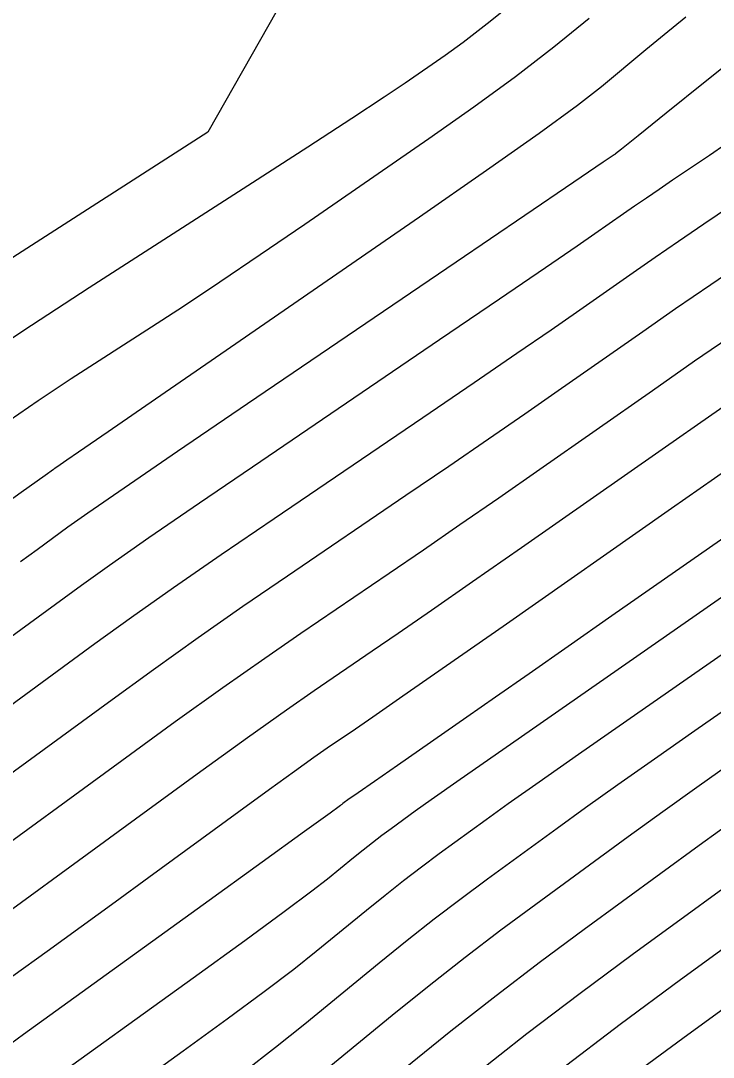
# Model space of a CAD drawing. Extents: x 2079879 to 2092887, y 778083 to 784051.
# Drawn here: x 2083956.1 to 2083989.9, y 780813.2 to 780863.7 of the extents above; entities that cross this region are included whole.
import ezdxf

# ---------------------------------------------------------------- set-up
doc = ezdxf.new("R2010")
doc.units = 0
doc.layers.add('DT_X_Contour_Major', color=7, linetype='Continuous')
doc.layers.add('DT_X_Contour_Minor', color=7, linetype='Continuous')

msp = doc.modelspace()

# ---------------------------------------------------------------- linework, layer by layer
at = {"layer": 'DT_X_Contour_Major'}
for points in [[(2083983.84, 780863.838), (2083982.12, 780862.447), (2083980.243, 780861.007), (2083978.21, 780859.518), (2083976.02, 780857.979), (2083969.971, 780853.809), (2083967.803, 780852.322), (2083965.835, 780850.991), (2083964.067, 780849.815), (2083962.5, 780848.794), (2083958.588, 780846.278), (2083956.977, 780845.214), (2083955.077, 780843.908), (2083952.889, 780842.362), (2083950.412, 780840.575), (2083943.423, 780835.487), (2083942.356, 780834.709)], [(2083991.605, 780852.114), (2083989.773, 780850.868), (2083988.056, 780849.689), (2083986.452, 780848.575), (2083982.33, 780845.694), (2083980.706, 780844.565), (2083978.927, 780843.338), (2083976.994, 780842.013), (2083974.905, 780840.59), (2083969.127, 780836.665), (2083966.957, 780835.177), (2083964.779, 780833.655), (2083962.592, 780832.1), (2083960.398, 780830.512), (2083954.537, 780826.232)], [(2083990.504, 780835.775), (2083982.357, 780830.105), (2083979.629, 780828.205), (2083977.553, 780826.755), (2083976.131, 780825.757), (2083975.362, 780825.209), (2083974.181, 780824.349), (2083973.735, 780824.018), (2083973.281, 780823.672), (2083972.819, 780823.309), (2083972.35, 780822.93), (2083971.089, 780821.899), (2083970.324, 780821.307), (2083968.976, 780820.305), (2083967.045, 780818.894), (2083964.53, 780817.073), (2083957.046, 780811.67)], [(2083992.674, 780823.114), (2083985.941, 780818.21), (2083983.395, 780816.325), (2083980.805, 780814.348), (2083978.172, 780812.28)]]:
    msp.add_lwpolyline(points, dxfattribs=at)
at = {"layer": 'DT_X_Contour_Minor'}
for points in [[(2083970.319, 780867.241), (2083965.247, 780858.308), (2083955.513, 780852.047)], [(2083995.306, 780865.402), (2083989.504, 780860.752), (2083987.598, 780859.226), (2083986.234, 780858.133), (2083985.409, 780857.473), (2083985.126, 780857.247), (2083985.09, 780857.224), (2083985.078, 780857.215), (2083985.065, 780857.207), (2083985.054, 780857.199), (2083985.043, 780857.192), (2083985.016, 780857.172), (2083984.53, 780856.842), (2083983.092, 780855.865), (2083980.702, 780854.242), (2083977.361, 780851.971), (2083967.182, 780845.056), (2083963.771, 780842.735), (2083961.174, 780840.96), (2083959.391, 780839.731), (2083958.421, 780839.047), (2083956.92, 780837.951), (2083956.105, 780837.363)], [(2083980.312, 780864.745), (2083978.865, 780863.58), (2083977.702, 780862.678), (2083976.824, 780862.04), (2083974.862, 780860.687), (2083973.845, 780860.004), (2083972.267, 780858.967), (2083970.126, 780857.577), (2083967.423, 780855.834), (2083959.465, 780850.716), (2083956.65, 780848.887), (2083954.17, 780847.24)], [(2084003.894, 780864.365), (2084002.529, 780863.317), (2084001.437, 780862.458), (2083998.893, 780860.419), (2083997.891, 780859.638), (2083996.792, 780858.823), (2083995.596, 780857.974), (2083994.305, 780857.091), (2083990.731, 780854.692), (2083989.429, 780853.814), (2083988.204, 780852.981), (2083987.055, 780852.192), (2083985.983, 780851.447), (2083983.225, 780849.52), (2083981.981, 780848.657), (2083980.316, 780847.514), (2083978.23, 780846.089), (2083975.723, 780844.384), (2083968.479, 780839.462), (2083965.895, 780837.696), (2083963.577, 780836.09), (2083961.525, 780834.644), (2083959.739, 780833.357), (2083955.331, 780830.138)], [(2083988.548, 780863.902), (2083987.501, 780863.048), (2083986.61, 780862.313), (2083984.443, 780860.51), (2083983.279, 780859.606), (2083981.41, 780858.245), (2083978.838, 780856.429), (2083975.561, 780854.156), (2083965.886, 780847.486), (2083962.695, 780845.286), (2083960.381, 780843.691), (2083958.942, 780842.701), (2083958.38, 780842.314), (2083958.047, 780842.088), (2083957.936, 780842.012), (2083957.851, 780841.954), (2083957.793, 780841.914), (2083957.762, 780841.892), (2083957.714, 780841.857), (2083957.313, 780841.572), (2083956.146, 780840.742), (2083954.213, 780839.368)], [(2083998.372, 780863.93), (2083994.199, 780860.586), (2083992.745, 780859.432), (2083991.513, 780858.478), (2083990.503, 780857.723), (2083989.715, 780857.169), (2083987.911, 780855.958), (2083987.253, 780855.515), (2083986.635, 780855.094), (2083986.055, 780854.696), (2083985.513, 780854.319), (2083984.121, 780853.346), (2083983.255, 780852.75), (2083981.704, 780851.689), (2083979.466, 780850.165), (2083976.542, 780848.178), (2083967.83, 780842.259), (2083964.833, 780840.216), (2083962.376, 780838.525), (2083960.458, 780837.187), (2083959.08, 780836.202), (2083956.125, 780834.045), (2083954.898, 780833.153)], [(2083991.051, 780848.559), (2083988.983, 780847.136), (2083986.922, 780845.703), (2083981.434, 780841.868), (2083979.431, 780840.473), (2083977.539, 780839.162), (2083975.757, 780837.937), (2083974.086, 780836.796), (2083969.776, 780833.868), (2083968.019, 780832.657), (2083965.98, 780831.22), (2083963.66, 780829.556), (2083961.058, 780827.667), (2083953.743, 780822.326)], [(2083991.953, 780845.999), (2083989.817, 780844.521), (2083987.392, 780842.831), (2083980.539, 780838.042), (2083978.157, 780836.381), (2083976.151, 780834.987), (2083974.521, 780833.861), (2083973.267, 780833.003), (2083970.425, 780831.072), (2083969.081, 780830.138), (2083967.182, 780828.785), (2083964.727, 780827.013), (2083961.717, 780824.822), (2083952.949, 780818.419)], [(2083990.651, 780841.906), (2083987.861, 780839.959), (2083979.643, 780834.216), (2083976.882, 780832.288), (2083974.763, 780830.811), (2083973.285, 780829.784), (2083972.448, 780829.209), (2083971.073, 780828.275), (2083970.417, 780827.818), (2083969.478, 780827.149), (2083968.257, 780826.267), (2083966.754, 780825.173), (2083962.37, 780821.972), (2083960.723, 780820.771), (2083959.069, 780819.569), (2083957.408, 780818.365), (2083955.741, 780817.159)], [(2083990.99, 780838.944), (2083984.951, 780834.725), (2083982.81, 780833.23), (2083980.919, 780831.909), (2083979.275, 780830.763), (2083977.881, 780829.792), (2083974.493, 780827.434), (2083973.378, 780826.658), (2083972.574, 780826.098), (2083972.081, 780825.755), (2083971.899, 780825.628), (2083971.829, 780825.577), (2083971.803, 780825.557), (2083971.776, 780825.537), (2083971.748, 780825.515), (2083971.721, 780825.493), (2083971.646, 780825.431), (2083971.211, 780825.115), (2083969.961, 780824.211), (2083967.897, 780822.72), (2083965.019, 780820.642), (2083956.259, 780814.317), (2083953.163, 780812.051)], [(2083992.525, 780834.38), (2083985.678, 780829.615), (2083983.323, 780827.973), (2083981.397, 780826.622), (2083979.897, 780825.561), (2083978.824, 780824.79), (2083976.533, 780823.121), (2083975.667, 780822.48), (2083974.786, 780821.807), (2083973.89, 780821.103), (2083972.979, 780820.368), (2083970.531, 780818.366), (2083969.437, 780817.499), (2083967.991, 780816.399), (2083966.192, 780815.068), (2083964.04, 780813.503), (2083957.834, 780809.022)], [(2083994.545, 780832.984), (2083988.998, 780829.124), (2083987.018, 780827.741), (2083985.24, 780826.488), (2083983.663, 780825.365), (2083982.287, 780824.371), (2083978.885, 780821.893), (2083977.599, 780820.941), (2083976.29, 780819.942), (2083974.96, 780818.897), (2083973.608, 780817.806), (2083969.974, 780814.833), (2083968.551, 780813.691), (2083967.005, 780812.494)], [(2083990.713, 780827.51), (2083989.083, 780826.355), (2083987.429, 780825.169), (2083985.749, 780823.952), (2083981.237, 780820.666), (2083979.531, 780819.403), (2083977.795, 780818.078), (2083976.031, 780816.691), (2083974.238, 780815.244), (2083969.417, 780811.3)], [(2083991.194, 780824.973), (2083989.211, 780823.533), (2083983.589, 780819.438), (2083981.463, 780817.864), (2083979.3, 780816.213), (2083977.102, 780814.486), (2083974.867, 780812.681)], [(2083996.136, 780822.695), (2083988.293, 780816.982), (2083985.352, 780814.807), (2083982.409, 780812.565)], [(2083994.377, 780818.473), (2083988.407, 780814.125), (2083986.203, 780812.497)]]:
    msp.add_lwpolyline(points, dxfattribs=at)

doc.saveas('drawing.dxf')
